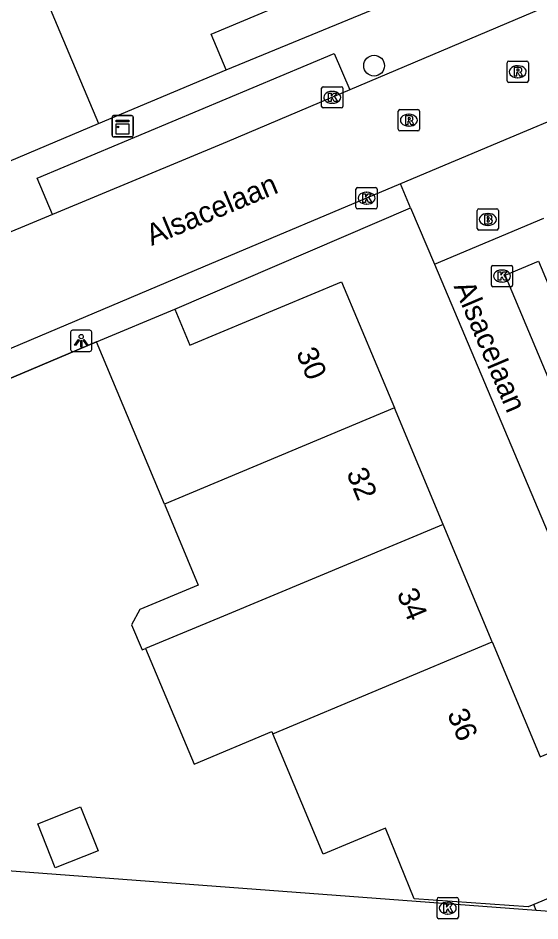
# Model space of a CAD drawing. Extents: x 157767 to 159171, y 387842 to 389425.
# Drawn here: x 158881.63 to 158906.21, y 388069.1 to 388111.58 of the extents above; entities that cross this region are included whole.
import ezdxf

# ---------------------------------------------------------------- set-up
doc = ezdxf.new("R2010")
doc.units = 0
for name, color, linetype in [('IMGEO_Berm_groen', 7, 'Continuous'), ('IMGEO_Boom', 7, 'Continuous'), ('IMGEO_Brandkraan', 7, 'Continuous'), ('IMGEO_Fietspad_gesloten', 7, 'Continuous'), ('IMGEO_Kast', 7, 'Continuous'), ('IMGEO_Kolk', 7, 'Continuous'), ('IMGEO_Lichtpunt', 7, 'Continuous'), ('IMGEO_Muur', 7, 'Continuous'), ('IMGEO_Openbare_ruimte_label', 7, 'Continuous'), ('IMGEO_Pand', 7, 'Continuous'), ('IMGEO_Pand_nummerreeks', 7, 'Continuous'), ('IMGEO_Rijbaan_lokaal_open', 7, 'Continuous'), ('IMGEO_Rioolput', 7, 'Continuous'), ('IMGEO_Voetpad_open', 7, 'Continuous')]:
    doc.layers.add(name, color=color, linetype=linetype)

msp = doc.modelspace()

# ---------------------------------------------------------------- linework, layer by layer
at = {"layer": 'IMGEO_Berm_groen'}
msp.add_lwpolyline([(158906.032, 388069.601), (158905.922, 388069.874)], dxfattribs=at)
at = {"layer": 'IMGEO_Boom'}
msp.add_circle((158898.399, 388109.335), 0.489, dxfattribs=at)
at = {"layer": 'IMGEO_Brandkraan'}
for p, q in [((158903.33, 388102.602), (158904.182, 388102.602)), ((158903.255, 388101.676), (158903.255, 388102.528)), ((158903.743, 388102.382), (158903.768, 388102.382)), ((158904.256, 388102.528), (158904.256, 388101.676)), ((158903.766, 388101.822), (158903.741, 388101.822)), ((158904.182, 388101.602), (158903.33, 388101.602))]:
    msp.add_line(p, q, dxfattribs=at)
for points in [[(158903.33, 388102.602), (158904.182, 388102.602)], [(158903.255, 388101.676), (158903.255, 388102.528)], [(158903.603, 388102.302), (158903.603, 388101.902), (158903.816, 388101.902)], [(158903.834, 388102.302), (158903.603, 388102.302)], [(158903.782, 388102.221), (158903.728, 388102.221), (158903.728, 388102.145)], [(158903.728, 388102.145), (158903.781, 388102.145)], [(158904.256, 388102.528), (158904.256, 388101.676)], [(158903.79, 388102.069), (158903.728, 388102.069), (158903.728, 388101.988)], [(158903.728, 388101.988), (158903.79, 388101.988)], [(158904.182, 388101.602), (158903.33, 388101.602)]]:
    msp.add_lwpolyline(points, dxfattribs=at)
for centre, radius, start, end in [((158903.332, 388102.526), 0.0765, 91.552, 178.448), ((158903.332, 388102.526), 0.0765, 91.552, 178.448), ((158904.18, 388102.526), 0.0765, 1.552, 88.448), ((158904.18, 388102.526), 0.0765, 1.552, 88.448), ((158903.783, 388102.183), 0.0379, 267.8285, 90.9355), ((158903.838, 388102.157), 0.145, 59.4692, 91.5367), ((158903.863, 388102.204), 0.0922, 285.5137, 58.1501), ((158903.791, 388102.028), 0.0404, 269.8759, 90.5077), ((158903.822, 388102.153), 0.251, 268.6676, 293.5347), ((158903.868, 388102.012), 0.105, 301.3115, 78.989), ((158903.332, 388101.678), 0.0765, 181.552, 268.448), ((158903.332, 388101.678), 0.0765, 181.552, 268.448), ((158904.18, 388101.678), 0.0765, 271.552, 358.448), ((158904.18, 388101.678), 0.0765, 271.552, 358.448)]:
    msp.add_arc(centre, radius, start, end, dxfattribs=at)
for centre, major_axis, ratio, start_param, end_param in [((158903.742, 388102.102), (-0.387, 0.002), 0.722429, 4.712389, 7.853982), ((158903.767, 388102.102), (-0.39, 0.002), 0.717154, 1.570796, 4.712389)]:
    msp.add_ellipse(centre, major_axis=major_axis, ratio=ratio, start_param=start_param, end_param=end_param, dxfattribs=at)
at = {"layer": 'IMGEO_Fietspad_gesloten'}
for points in [[(158906.032, 388069.601), (158869.593, 388072.318)], [(158912.697, 388069.104), (158906.032, 388069.601)]]:
    msp.add_lwpolyline(points, dxfattribs=at)
at = {"layer": 'IMGEO_Kast'}
for p, q in [((158886.06, 388106.062), (158886.06, 388106.903)), ((158886.06, 388106.903), (158886.06, 388106.062)), ((158886.135, 388106.987), (158886.976, 388106.987)), ((158886.976, 388106.987), (158886.135, 388106.987)), ((158887.06, 388106.912), (158887.06, 388106.071)), ((158887.06, 388106.071), (158887.06, 388106.912)), ((158886.985, 388105.987), (158886.144, 388105.987)), ((158886.144, 388105.987), (158886.985, 388105.987))]:
    msp.add_line(p, q, dxfattribs=at)
for points in [[(158886.255, 388106.777), (158886.855, 388106.777), (158886.855, 388106.692), (158886.255, 388106.692), (158886.255, 388106.777)], [(158886.255, 388106.602), (158886.855, 388106.602), (158886.855, 388106.113), (158886.255, 388106.113), (158886.255, 388106.602)]]:
    msp.add_lwpolyline(points, dxfattribs=at)
msp.add_circle((158886.339, 388106.451), 0.0377, dxfattribs=at)
for centre, start, end in [((158886.138, 388106.909), 92.4484, 184.2845), ((158886.138, 388106.909), 92.4484, 184.2845), ((158886.982, 388106.909), 2.4484, 94.2845), ((158886.982, 388106.909), 2.4484, 94.2845), ((158886.138, 388106.065), 182.4484, 274.2845), ((158886.138, 388106.065), 182.4484, 274.2845), ((158886.982, 388106.065), 272.4484, 4.2845), ((158886.982, 388106.065), 272.4484, 4.2845)]:
    msp.add_arc(centre, 0.0779, start, end, dxfattribs=at)
at = {"layer": 'IMGEO_Kolk'}
for p, q in [((158895.928, 388107.419), (158895.928, 388108.271)), ((158896.003, 388108.345), (158896.855, 388108.345)), ((158896.416, 388108.125), (158896.441, 388108.125)), ((158896.929, 388108.271), (158896.929, 388107.419)), ((158896.855, 388107.345), (158896.003, 388107.345)), ((158896.439, 388107.565), (158896.414, 388107.565)), ((158897.546, 388102.676), (158897.546, 388103.528)), ((158897.621, 388103.602), (158898.473, 388103.602)), ((158898.547, 388103.528), (158898.547, 388102.676)), ((158898.034, 388103.382), (158898.059, 388103.382)), ((158898.473, 388102.602), (158897.621, 388102.602)), ((158898.057, 388102.822), (158898.032, 388102.822)), ((158903.924, 388099.013), (158903.924, 388099.865)), ((158903.999, 388099.939), (158904.851, 388099.939)), ((158904.412, 388099.719), (158904.437, 388099.719)), ((158904.925, 388099.865), (158904.925, 388099.013)), ((158904.435, 388099.159), (158904.41, 388099.159)), ((158904.851, 388098.939), (158903.999, 388098.939)), ((158901.369, 388069.28), (158901.369, 388070.132)), ((158901.444, 388070.206), (158902.296, 388070.206)), ((158901.857, 388069.986), (158901.882, 388069.986)), ((158902.37, 388070.132), (158902.37, 388069.28)), ((158901.88, 388069.426), (158901.855, 388069.426)), ((158902.296, 388069.206), (158901.444, 388069.206))]:
    msp.add_line(p, q, dxfattribs=at)
for points in [[(158895.928, 388107.419), (158895.928, 388108.271)], [(158896.003, 388108.345), (158896.855, 388108.345)], [(158896.929, 388108.271), (158896.929, 388107.419)], [(158896.249, 388108.045), (158896.372, 388108.045), (158896.372, 388107.894), (158896.502, 388108.045), (158896.666, 388108.045), (158896.52, 388107.894), (158896.673, 388107.645), (158896.521, 388107.645), (158896.436, 388107.809), (158896.372, 388107.742), (158896.372, 388107.645), (158896.249, 388107.645), (158896.249, 388108.045)], [(158896.855, 388107.345), (158896.003, 388107.345)], [(158897.546, 388102.676), (158897.546, 388103.528)], [(158897.621, 388103.602), (158898.473, 388103.602)], [(158898.547, 388103.528), (158898.547, 388102.676)], [(158897.867, 388103.302), (158897.99, 388103.302), (158897.99, 388103.151), (158898.12, 388103.302), (158898.284, 388103.302), (158898.138, 388103.151), (158898.291, 388102.902), (158898.139, 388102.902), (158898.054, 388103.066), (158897.99, 388102.999), (158897.99, 388102.902), (158897.867, 388102.902), (158897.867, 388103.302)], [(158898.473, 388102.602), (158897.621, 388102.602)], [(158903.924, 388099.013), (158903.924, 388099.865)], [(158903.999, 388099.939), (158904.851, 388099.939)], [(158904.245, 388099.639), (158904.368, 388099.639), (158904.368, 388099.488), (158904.498, 388099.639), (158904.662, 388099.639), (158904.516, 388099.488), (158904.669, 388099.239), (158904.517, 388099.239), (158904.432, 388099.403), (158904.368, 388099.336), (158904.368, 388099.239), (158904.245, 388099.239), (158904.245, 388099.639)], [(158904.925, 388099.865), (158904.925, 388099.013)], [(158904.851, 388098.939), (158903.999, 388098.939)], [(158901.369, 388069.28), (158901.369, 388070.132)], [(158901.444, 388070.206), (158902.296, 388070.206)], [(158901.69, 388069.906), (158901.813, 388069.906), (158901.813, 388069.755), (158901.943, 388069.906), (158902.107, 388069.906), (158901.961, 388069.755), (158902.114, 388069.506), (158901.962, 388069.506), (158901.877, 388069.67), (158901.813, 388069.603), (158901.813, 388069.506), (158901.69, 388069.506), (158901.69, 388069.906)], [(158902.37, 388070.132), (158902.37, 388069.28)], [(158902.296, 388069.206), (158901.444, 388069.206)]]:
    msp.add_lwpolyline(points, dxfattribs=at)
for centre, start, end in [((158896.005, 388108.269), 91.552, 178.448), ((158896.005, 388108.269), 91.552, 178.448), ((158896.853, 388108.269), 1.552, 88.448), ((158896.853, 388108.269), 1.552, 88.448), ((158896.005, 388107.421), 181.552, 268.448), ((158896.005, 388107.421), 181.552, 268.448), ((158896.853, 388107.421), 271.552, 358.448), ((158896.853, 388107.421), 271.552, 358.448), ((158897.623, 388103.526), 91.552, 178.448), ((158897.623, 388103.526), 91.552, 178.448), ((158898.471, 388103.526), 1.552, 88.448), ((158898.471, 388103.526), 1.552, 88.448), ((158897.623, 388102.678), 181.552, 268.448), ((158897.623, 388102.678), 181.552, 268.448), ((158898.471, 388102.678), 271.552, 358.448), ((158898.471, 388102.678), 271.552, 358.448), ((158904.001, 388099.863), 91.552, 178.448), ((158904.001, 388099.863), 91.552, 178.448), ((158904.849, 388099.863), 1.552, 88.448), ((158904.849, 388099.863), 1.552, 88.448), ((158904.001, 388099.015), 181.552, 268.448), ((158904.001, 388099.015), 181.552, 268.448), ((158904.849, 388099.015), 271.552, 358.448), ((158904.849, 388099.015), 271.552, 358.448), ((158901.446, 388070.13), 91.552, 178.448), ((158901.446, 388070.13), 91.552, 178.448), ((158902.294, 388070.13), 1.552, 88.448), ((158902.294, 388070.13), 1.552, 88.448), ((158901.446, 388069.282), 181.552, 268.448), ((158901.446, 388069.282), 181.552, 268.448), ((158902.294, 388069.282), 271.552, 358.448), ((158902.294, 388069.282), 271.552, 358.448)]:
    msp.add_arc(centre, 0.0765, start, end, dxfattribs=at)
for centre, major_axis, ratio, start_param, end_param in [((158896.415, 388107.845), (-0.387, 0.002), 0.722429, 4.712389, 7.853982), ((158896.44, 388107.845), (-0.39, 0.002), 0.717154, 1.570796, 4.712389), ((158898.033, 388103.102), (-0.387, 0.002), 0.722429, 4.712389, 7.853982), ((158898.058, 388103.102), (-0.39, 0.002), 0.717154, 1.570796, 4.712389), ((158904.411, 388099.439), (-0.387, 0.002), 0.722429, 4.712389, 7.853982), ((158904.436, 388099.439), (-0.39, 0.002), 0.717154, 1.570796, 4.712389), ((158901.856, 388069.706), (-0.387, 0.002), 0.722429, 4.712389, 7.853982), ((158901.881, 388069.706), (-0.39, 0.002), 0.717154, 1.570796, 4.712389)]:
    msp.add_ellipse(centre, major_axis=major_axis, ratio=ratio, start_param=start_param, end_param=end_param, dxfattribs=at)
at = {"layer": 'IMGEO_Lichtpunt'}
for p, q in [((158884.109, 388096.794), (158884.109, 388095.987)), ((158884.109, 388096.794), (158884.109, 388095.987)), ((158885.011, 388096.889), (158884.203, 388096.889)), ((158885.011, 388096.889), (158884.203, 388096.889)), ((158885.105, 388095.987), (158885.105, 388096.794)), ((158885.105, 388095.987), (158885.105, 388096.794)), ((158884.203, 388095.893), (158885.011, 388095.893)), ((158884.203, 388095.893), (158885.011, 388095.893))]:
    msp.add_line(p, q, dxfattribs=at)
for points in [[(158884.483, 388096.458), (158884.522, 388096.43), (158884.334, 388096.168), (158884.296, 388096.195), (158884.483, 388096.458)], [(158884.585, 388096.41), (158884.632, 388096.41), (158884.632, 388096.088), (158884.585, 388096.088), (158884.585, 388096.41)], [(158884.695, 388096.43), (158884.733, 388096.457), (158884.92, 388096.195), (158884.881, 388096.167), (158884.695, 388096.43)]]:
    msp.add_lwpolyline(points, dxfattribs=at)
msp.add_circle((158884.608, 388096.592), 0.0994, dxfattribs=at)
for centre, start, end in [((158884.203, 388096.794), 90, 180), ((158884.203, 388096.794), 90, 180), ((158885.011, 388096.794), 0, 90), ((158885.011, 388096.794), 0, 90), ((158884.203, 388095.987), 180, 270), ((158884.203, 388095.987), 180, 270), ((158885.011, 388095.987), 270, 0), ((158885.011, 388095.987), 270, 360)]:
    msp.add_arc(centre, 0.0946, start, end, dxfattribs=at)
at = {"layer": 'IMGEO_Muur'}
msp.add_lwpolyline([(158871.774, 388090.629), (158885.333, 388096.341)], dxfattribs=at)
at = {"layer": 'IMGEO_Pand'}
for points in [[(158891.439, 388109.144), (158890.734, 388110.822), (158895.832, 388112.963), (158893.389, 388118.782)], [(158885.953, 388115.657), (158885.999, 388115.547), (158882.316, 388114), (158883.483, 388111.225), (158885.419, 388106.615)], [(158885.419, 388106.615), (158891.439, 388109.144)], [(158889.014, 388097.88), (158889.724, 388096.182), (158896.873, 388099.174), (158899.355, 388093.244)], [(158885.333, 388096.341), (158889.014, 388097.88)], [(158888.523, 388088.712), (158885.333, 388096.341)], [(158899.355, 388093.244), (158888.523, 388088.712)], [(158901.653, 388087.753), (158899.355, 388093.244)], [(158888.523, 388088.712), (158890.116, 388084.901), (158887.37, 388083.753), (158886.978, 388083.03), (158887.471, 388081.853), (158887.637, 388081.922)], [(158901.653, 388087.753), (158891.313, 388083.441), (158887.637, 388081.922)], [(158903.966, 388082.226), (158901.653, 388087.753)], [(158893.633, 388077.903), (158903.966, 388082.226)], [(158903.966, 388082.226), (158906.228, 388076.821), (158909.355, 388078.131), (158911.258, 388073.589)], [(158887.637, 388081.922), (158889.92, 388076.471), (158893.589, 388078.008), (158893.633, 388077.903)], [(158905.922, 388069.874), (158905.657, 388069.763), (158900.294, 388070.139), (158898.937, 388073.468), (158898.86, 388073.436), (158896.002, 388072.24), (158893.633, 388077.903)], [(158884.573, 388074.473), (158885.4, 388072.396), (158883.389, 388071.595), (158882.561, 388073.672), (158884.573, 388074.473)], [(158911.258, 388073.589), (158911.785, 388072.331), (158905.922, 388069.874)]]:
    msp.add_lwpolyline(points, dxfattribs=at)
at = {"layer": 'IMGEO_Rijbaan_lokaal_open'}
for points in [[(158953.438, 388131.723), (158942.555, 388127.219), (158929.482, 388121.771), (158908.943, 388113.158), (158897.252, 388108.195)], [(158897.252, 388108.195), (158891.48, 388105.745), (158883.253, 388102.33)], [(158907.627, 388107.129), (158904.799, 388105.94), (158899.641, 388103.771)], [(158899.641, 388103.771), (158890.339, 388099.86), (158876.185, 388093.883), (158869.757, 388091.161), (158860.751, 388087.348), (158843.572, 388080.088)], [(158883.253, 388102.33), (158873.768, 388098.392), (158867.612, 388095.766)]]:
    msp.add_lwpolyline(points, dxfattribs=at)
at = {"layer": 'IMGEO_Rioolput'}
for p, q in [((158904.665, 388108.624), (158904.665, 388109.476)), ((158904.74, 388109.55), (158905.592, 388109.55)), ((158905.666, 388109.476), (158905.666, 388108.624)), ((158905.153, 388109.33), (158905.178, 388109.33)), ((158905.592, 388108.55), (158904.74, 388108.55)), ((158905.176, 388108.77), (158905.151, 388108.77)), ((158899.612, 388107.27), (158900.464, 388107.27)), ((158899.537, 388106.344), (158899.537, 388107.196)), ((158900.025, 388107.05), (158900.05, 388107.05)), ((158900.538, 388107.196), (158900.538, 388106.344)), ((158900.048, 388106.49), (158900.023, 388106.49)), ((158900.464, 388106.27), (158899.612, 388106.27))]:
    msp.add_line(p, q, dxfattribs=at)
for points in [[(158904.665, 388108.624), (158904.665, 388109.476)], [(158904.74, 388109.55), (158905.592, 388109.55)], [(158905.666, 388109.476), (158905.666, 388108.624)], [(158905.254, 388109.248), (158905.002, 388109.25), (158905.002, 388108.85)], [(158905.002, 388108.85), (158905.126, 388108.85), (158905.126, 388109.012), (158905.137, 388109.012)], [(158905.18, 388109.169), (158905.126, 388109.169), (158905.126, 388109.088)], [(158905.126, 388109.088), (158905.178, 388109.088)], [(158905.184, 388108.983), (158905.255, 388108.85), (158905.395, 388108.85), (158905.33, 388108.976)], [(158905.592, 388108.55), (158904.74, 388108.55)], [(158899.612, 388107.27), (158900.464, 388107.27)], [(158899.537, 388106.344), (158899.537, 388107.196)], [(158900.126, 388106.968), (158899.874, 388106.97), (158899.874, 388106.57)], [(158900.052, 388106.889), (158899.998, 388106.889), (158899.998, 388106.808)], [(158899.998, 388106.808), (158900.05, 388106.808)], [(158900.538, 388107.196), (158900.538, 388106.344)], [(158899.874, 388106.57), (158899.998, 388106.57), (158899.998, 388106.732), (158900.009, 388106.732)], [(158900.056, 388106.703), (158900.127, 388106.57), (158900.267, 388106.57), (158900.202, 388106.696)], [(158900.464, 388106.27), (158899.612, 388106.27)]]:
    msp.add_lwpolyline(points, dxfattribs=at)
for centre, radius, start, end in [((158904.742, 388109.474), 0.0765, 91.552, 178.448), ((158904.742, 388109.474), 0.0765, 91.552, 178.448), ((158905.59, 388109.474), 0.0765, 1.552, 88.448), ((158905.59, 388109.474), 0.0765, 1.552, 88.448), ((158905.136, 388108.959), 0.0533, 26.0293, 88.6989), ((158905.162, 388109.277), 0.19, 274.7715, 282.9687), ((158905.186, 388109.073), 0.0964, 77.0061, 93.1865), ((158905.2, 388109.13), 0.0378, 276.6634, 79.6772), ((158905.253, 388109.138), 0.109, 350.3612, 89.416), ((158905.251, 388109.138), 0.112, 277.5842, 350.9817), ((158905.235, 388108.923), 0.108, 29.5134, 73.7905), ((158904.742, 388108.626), 0.0765, 181.552, 268.448), ((158904.742, 388108.626), 0.0765, 181.552, 268.448), ((158905.59, 388108.626), 0.0765, 271.552, 358.448), ((158905.59, 388108.626), 0.0765, 271.552, 358.448), ((158899.614, 388107.194), 0.0765, 91.552, 178.448), ((158899.614, 388107.194), 0.0765, 91.552, 178.448), ((158900.462, 388107.194), 0.0765, 1.552, 88.448), ((158900.462, 388107.194), 0.0765, 1.552, 88.448), ((158900.034, 388106.997), 0.19, 274.7715, 282.9687), ((158900.058, 388106.793), 0.0964, 77.0061, 93.1865), ((158900.072, 388106.85), 0.0378, 276.6634, 79.6772), ((158900.125, 388106.858), 0.109, 350.3612, 89.416), ((158900.123, 388106.858), 0.112, 277.5842, 350.9817), ((158900.008, 388106.679), 0.0533, 26.0293, 88.6989), ((158900.107, 388106.643), 0.108, 29.5134, 73.7905), ((158899.614, 388106.346), 0.0765, 181.552, 268.448), ((158899.614, 388106.346), 0.0765, 181.552, 268.448), ((158900.462, 388106.346), 0.0765, 271.552, 358.448), ((158900.462, 388106.346), 0.0765, 271.552, 358.448)]:
    msp.add_arc(centre, radius, start, end, dxfattribs=at)
for centre, major_axis, ratio, start_param, end_param in [((158905.152, 388109.05), (-0.387, 0.002), 0.722429, 4.712389, 7.853982), ((158905.177, 388109.05), (-0.39, 0.002), 0.717154, 1.570796, 4.712389), ((158900.024, 388106.77), (-0.387, 0.002), 0.722429, 4.712389, 7.853982), ((158900.049, 388106.77), (-0.39, 0.002), 0.717154, 1.570796, 4.712389)]:
    msp.add_ellipse(centre, major_axis=major_axis, ratio=ratio, start_param=start_param, end_param=end_param, dxfattribs=at)
at = {"layer": 'IMGEO_Voetpad_open'}
for points in [[(158891.439, 388109.144), (158899.188, 388112.326)], [(158883.253, 388102.33), (158882.54, 388104.048), (158896.525, 388109.907), (158897.252, 388108.195)], [(158871.78, 388102.991), (158872.529, 388101.181), (158885.419, 388106.615)], [(158900.115, 388102.651), (158899.641, 388103.771)], [(158889.014, 388097.88), (158900.115, 388102.651)], [(158900.115, 388102.651), (158901.239, 388099.999)], [(158901.239, 388099.999), (158906.391, 388102.157)], [(158901.239, 388099.999), (158912.255, 388073.993)], [(158911.715, 388082.497), (158904.566, 388099.487), (158906.135, 388100.147), (158913.284, 388083.157), (158911.715, 388082.497)], [(158885.333, 388096.341), (158871.774, 388090.629), (158870.295, 388090.006), (158863.388, 388087.096)]]:
    msp.add_lwpolyline(points, dxfattribs=at)

# ---------------------------------------------------------------- texts
at = {"layer": 'IMGEO_Openbare_ruimte_label'}
for rotation, p in [(22.7169, (158887.923, 388100.851)), (292.9504, (158902.137, 388098.957))]:
    msp.add_text('Alsacelaan', height=1, rotation=rotation, dxfattribs=at).set_placement(p)
at = {"layer": 'IMGEO_Pand_nummerreeks'}
for s, rotation, p in [('30', 292.7094, (158894.714, 388095.835)), ('32', 292.7118, (158897.083, 388090.177)), ('34', 292.7118, (158899.454, 388084.51)), ('36', 292.7094, (158901.825, 388078.846))]:
    msp.add_text(s, height=1, rotation=rotation, dxfattribs=at).set_placement(p)

doc.saveas('drawing.dxf')
